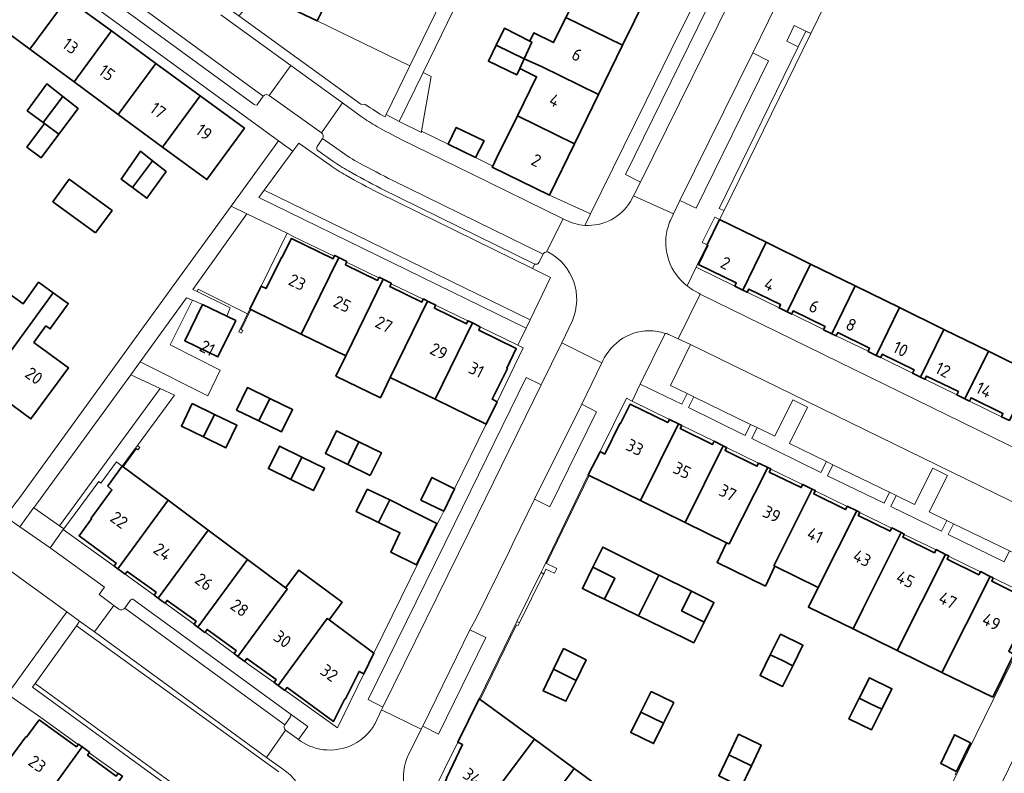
# Model space of a CAD drawing. Extents: x 150256 to 156914, y 461459 to 469481.
# Tile 410 of 656: x 155825 to 155932, y 463915 to 463998. Entities that reach past the tile are written whole.
import ezdxf
from ezdxf.enums import TextEntityAlignment as Align

# ---------------------------------------------------------------- set-up
doc = ezdxf.new("R2010")
doc.units = 0
doc.header["$LTSCALE"] = 0.75
for name, color, linetype, lineweight in [('B-RO-GR-BEPLANTING_CULTUUR_HEESTERS-GV', 251, 'CONTINUOUS', 18), ('B-RO-GR-GROENVOORZIENING-GV', 251, 'CONTINUOUS', 18), ('B-RO-GR-HAAG-GV', 251, 'CONTINUOUS', 13), ('B-RO-IE-TERREINAFSCHEIDING_KUNSTMATIG_HEKWERK-G', 251, 'IE-TERREINAFSCHEIDING-KUNSTMATIG', 18), ('B-RO-IE-TERREINAFSCHEIDING_KUNSTMATIG_MUUR-G', 251, 'IE-TERREINAFSCHEIDING-KUNSTMATIG-DICHT', 18), ('B-RO-OG-BEBOUWING-GV', 6, 'CONTINUOUS', 35), ('B-RO-OG-BEBOUWING-T18', 1, 'CONTINUOUS', 18), ('B-RO-OG-TERREIN_CULTUURSCHEIDING-GV', 251, 'CONTINUOUS', 18), ('B-RO-VH-VERHARDING_ASFALT-GV', 251, 'CONTINUOUS', 18), ('B-RO-VH-VERHARDING_BETONSTRAATSTEEN-GV', 251, 'CONTINUOUS', 18), ('B-RO-VH-VERHARDING_TEGEL-GV', 251, 'CONTINUOUS', 18)]:
    doc.layers.add(name, color=color, linetype=linetype, lineweight=lineweight)
doc.styles.add('NLCS-ISO-M200-T18', font='NLCS-ISO.ttf', dxfattribs={"height": 360})
doc.linetypes.add('IE-TERREINAFSCHEIDING-KUNSTMATIG', pattern='A,4,[82,NLCS.SHX,S=0.75,R=90,X=0,Y=0],4,-2', length=10)
doc.linetypes.add('IE-TERREINAFSCHEIDING-KUNSTMATIG-DICHT', pattern='A,8,-1,[82,NLCS.SHX,S=0.75,R=90,X=0,Y=0],-1', length=10)

msp = doc.modelspace()

# ---------------------------------------------------------------- linework, layer by layer
at = {"layer": 'B-RO-GR-BEPLANTING_CULTUUR_HEESTERS-GV'}
for points in [[(155867.149, 463992.594), (155857.017, 463997.512), (155850.753, 464000.539), (155848.483, 463998.054), (155861.775, 463988.42), (155862.278, 463988.402)], [(155864.441, 463987.026), (155864.572, 463987.296), (155867.149, 463992.594)]]:
    msp.add_lwpolyline(points, dxfattribs=at)
msp.add_lwpolyline([(155862.278, 463988.402, 0.0222887), (155864.441, 463987.026)], format="xyb", dxfattribs=at)
at = {"layer": 'B-RO-GR-GROENVOORZIENING-GV'}
for points in [[(155879.81, 463963.983), (155880.25, 463964.881), (155851.249, 463979.055), (155850.65, 463978.235)], [(155850.928, 463968.564), (155853.742, 463974.326), (155849.365, 463976.451), (155843.456, 463968.204), (155843.924, 463967.974), (155844.061, 463968.246), (155849.439, 463965.53), (155849.692, 463966.05), (155850.818, 463968.341)], [(155845.085, 463956.604), (155846.448, 463959.396), (155840.985, 463962.155), (155843.441, 463967.019), (155842.778, 463967.301), (155837.726, 463960.294)], [(155836.719, 463958.891), (155826.132, 463944.378), (155828.92, 463942.414), (155839.89, 463957.401)], [(155839.89, 463957.401), (155828.92, 463942.414), (155829.397, 463942.078), (155833.203, 463947.241), (155833.445, 463947.063), (155835.153, 463949.38), (155835.177, 463949.361), (155835.771, 463948.917), (155837.193, 463950.851), (155837.201, 463950.862), (155837.415, 463951.148), (155841.454, 463956.666)], [(155904.31, 463953.474), (155898.128, 463956.486), (155897.545, 463955.302), (155903.713, 463952.271)], [(155912.575, 463949.423), (155908.556, 463951.392), (155910.506, 463955.365), (155908.899, 463956.163), (155906.954, 463952.191), (155905.042, 463953.126), (155904.454, 463951.913), (155911.969, 463948.217)], [(155919.459, 463946.054), (155913.285, 463949.073), (155912.713, 463947.864), (155918.867, 463944.88)], [(155920.176, 463945.7), (155919.591, 463944.505), (155925.116, 463941.811), (155925.717, 463942.993), (155923.804, 463943.917), (155925.771, 463947.898), (155924.179, 463948.681), (155922.196, 463944.732)], [(155829.397, 463942.078), (155828.92, 463942.414), (155826.132, 463944.378), (155826.127, 463944.381), (155824.6, 463942.289), (155827.902, 463940.009), (155829.336, 463941.995)], [(155926.449, 463942.633), (155925.86, 463941.458), (155931.979, 463938.456), (155932.562, 463939.653)], [(155850.399, 463907.614), (155826.423, 463925.087), (155826.279, 463925.192), (155825.989, 463924.785), (155850.138, 463907.185)]]:
    msp.add_lwpolyline(points, close=True, dxfattribs=at)
for points in [[(155895.002, 463963.406), (155892.277, 463957.858), (155896.798, 463955.66), (155897.388, 463956.841), (155895.588, 463957.723), (155897.77, 463962.194), (155896.42, 463962.801), (155895.454, 463963.236)], [(155854.126, 463921.53), (155853.51, 463920.681)], [(155853.557, 463920.104), (155854.976, 463919.07), (155856.02, 463920.484), (155854.092, 463921.888)]]:
    msp.add_lwpolyline(points, dxfattribs=at)
for points in [[(155895.454, 463963.236, 0.0746473), (155895.002, 463963.406)], [(155854.092, 463921.888, -0.3519641), (155854.126, 463921.53)], [(155853.51, 463920.681, 0.3759888), (155853.557, 463920.104)]]:
    msp.add_lwpolyline(points, format="xyb", dxfattribs=at)
at = {"layer": 'B-RO-GR-HAAG-GV'}
for points in [[(155851.249, 463979.055), (155850.65, 463978.235), (155879.81, 463963.983), (155880.25, 463964.881)], [(155850.928, 463968.564), (155853.742, 463974.326), (155849.365, 463976.451), (155843.456, 463968.204), (155843.924, 463967.974), (155844.061, 463968.246), (155849.439, 463965.53), (155849.692, 463966.05), (155850.818, 463968.341)], [(155843.441, 463967.019), (155842.778, 463967.301), (155837.726, 463960.294), (155845.085, 463956.604), (155846.448, 463959.396), (155840.985, 463962.155)], [(155836.719, 463958.891), (155826.132, 463944.378), (155828.92, 463942.414), (155839.89, 463957.401)], [(155839.89, 463957.401), (155828.92, 463942.414), (155829.397, 463942.078), (155833.203, 463947.241), (155833.445, 463947.063), (155835.153, 463949.38), (155835.177, 463949.361), (155835.771, 463948.917), (155837.193, 463950.851), (155837.201, 463950.862), (155837.415, 463951.148), (155841.454, 463956.666)], [(155898.128, 463956.486), (155897.545, 463955.302), (155903.713, 463952.271), (155904.31, 463953.474)], [(155905.042, 463953.126), (155904.454, 463951.913), (155911.969, 463948.217), (155912.575, 463949.423), (155908.556, 463951.392), (155910.506, 463955.365), (155908.899, 463956.163), (155906.954, 463952.191)], [(155919.459, 463946.054), (155913.285, 463949.073), (155912.713, 463947.864), (155918.867, 463944.88)], [(155920.176, 463945.7), (155919.591, 463944.505), (155925.116, 463941.811), (155925.717, 463942.993), (155923.804, 463943.917), (155925.771, 463947.898), (155924.179, 463948.681), (155922.196, 463944.732)], [(155932.562, 463939.653), (155926.449, 463942.633), (155925.86, 463941.458), (155931.979, 463938.456)], [(155826.279, 463925.192), (155825.989, 463924.785), (155850.138, 463907.185), (155850.399, 463907.614), (155826.423, 463925.087)]]:
    msp.add_lwpolyline(points, close=True, dxfattribs=at)
for points in [[(155895.002, 463963.406), (155892.277, 463957.858), (155896.798, 463955.66), (155897.388, 463956.841), (155895.588, 463957.723), (155897.77, 463962.194), (155896.42, 463962.801)], [(155896.42, 463962.801), (155895.454, 463963.236)]]:
    msp.add_lwpolyline(points, dxfattribs=at)
msp.add_lwpolyline([(155895.454, 463963.236, 0.0746473), (155895.002, 463963.406)], format="xyb", dxfattribs=at)
at = {"layer": 'B-RO-IE-TERREINAFSCHEIDING_KUNSTMATIG_HEKWERK-G'}
for points in [[(155881.718, 463937.12), (155879.087, 463931.805)], [(155852.831, 463915.538), (155830.765, 463931.489)]]:
    msp.add_lwpolyline(points, dxfattribs=at)
at = {"layer": 'B-RO-IE-TERREINAFSCHEIDING_KUNSTMATIG_MUUR-G'}
for points in [[(155910.842, 463996.158), (155910.334, 463996.388)], [(155909.505, 463994.696), (155900.87, 463977.053)], [(155868.576, 463991.886), (155869.475, 463991.449), (155868.422, 463985.47)], [(155901.409, 463976.807), (155900.87, 463977.053)], [(155901.409, 463976.807), (155900.933, 463975.853)], [(155900.933, 463975.853), (155900.409, 463976.084), (155899.038, 463973.312), (155899.571, 463973.064)], [(155849.692, 463966.05), (155848.49, 463963.576), (155848.778, 463963.436), (155848.918, 463963.724), (155848.729, 463963.816), (155849.803, 463965.996)], [(155872.024, 463946.449), (155875.475, 463953.487)], [(155835.86, 463948.852), (155837.312, 463950.827), (155837.481, 463950.703), (155837.671, 463950.96), (155837.415, 463951.148)], [(155837.415, 463951.148), (155837.413, 463951.15), (155837.201, 463950.862)], [(155837.193, 463950.851), (155835.771, 463948.917)], [(155837.201, 463950.862), (155837.193, 463950.851)], [(155886.598, 463947.95), (155881.708, 463937.86)], [(155882.03, 463938.282), (155886.697, 463947.902)], [(155863.22, 463928.493), (155870.161, 463942.663)], [(155883.17, 463937.745), (155882.03, 463938.282)], [(155881.708, 463937.86), (155881.453, 463937.334)], [(155881.453, 463937.334), (155881.718, 463937.12)], [(155881.718, 463937.12), (155881.775, 463937.247)], [(155881.775, 463937.247), (155881.966, 463937.674)], [(155881.966, 463937.674), (155882.932, 463937.219)], [(155882.932, 463937.219), (155883.17, 463937.745)], [(155878.802, 463931.942), (155874.712, 463923.52)], [(155879.087, 463931.805), (155878.957, 463931.512), (155878.765, 463931.597), (155874.801, 463923.455)], [(155879.087, 463931.805), (155878.802, 463931.942)], [(155928.307, 463918.704), (155926.784, 463915.578)], [(155926.784, 463915.578), (155926.612, 463915.225)]]:
    msp.add_lwpolyline(points, dxfattribs=at)
at = {"layer": 'B-RO-OG-BEBOUWING-GV'}
for points in [[(155857.452, 463998.412), (155859.654, 464003.037), (155853.436, 464006.068), (155850.753, 464000.539), (155857.017, 463997.512)], [(155881.735, 464005.627), (155880.876, 464003.882), (155883.929, 464002.379), (155884.238, 464003.006), (155886.197, 464002.041), (155885.193, 464000), (155884.156, 463997.893), (155890.344, 463994.848), (155892.968, 464000.218)], [(155817.549, 463993.475), (155817.952, 463993.187), (155819.193, 463992.298), (155822.396, 463996.834), (155825.676, 463994.418), (155829.748, 463999.963), (155824.907, 464003.508), (155822.33, 464000), (155820.839, 463997.979), (155819.597, 463996.306), (155819.491, 463996.16)], [(155825.676, 463994.418), (155830.505, 463990.859), (155834.588, 463996.419), (155829.748, 463999.963)], [(155880.22, 463995.307), (155880.436, 463995.196), (155879.613, 463993.385), (155881.517, 463992.53), (155887.72, 463989.477), (155890.344, 463994.848), (155884.156, 463997.893), (155882.801, 463995.139), (155880.657, 463996.194)], [(155830.505, 463990.859), (155835.336, 463987.3), (155839.428, 463992.874), (155834.588, 463996.419)], [(155876.56, 463994.862), (155879.613, 463993.385), (155880.436, 463995.196), (155880.22, 463995.307), (155877.474, 463996.714)], [(155879.613, 463993.385), (155876.56, 463994.862), (155875.701, 463993.122), (155878.808, 463991.614), (155879.129, 463992.321)], [(155835.336, 463987.3), (155840.167, 463983.742), (155844.269, 463989.328), (155839.428, 463992.874)], [(155879.129, 463992.321), (155880.969, 463991.416), (155878.878, 463987.167), (155885.097, 463984.107), (155887.72, 463989.477), (155881.517, 463992.53), (155879.613, 463993.385)], [(155829.287, 463989.256), (155827.543, 463990.628), (155825.403, 463987.707), (155827.14, 463986.43)], [(155829.287, 463989.256), (155827.14, 463986.43), (155827.3, 463986.312), (155828.861, 463985.165), (155830.942, 463987.955)], [(155844.269, 463989.328), (155840.167, 463983.742), (155844.194, 463980.776), (155845.002, 463980.186), (155849.094, 463985.794)], [(155882.361, 463978.507), (155885.097, 463984.107), (155878.878, 463987.167), (155876.559, 463982.446), (155876.179, 463981.667), (155876.121, 463981.547)], [(155827.3, 463986.312), (155825.366, 463983.719), (155826.919, 463982.561), (155828.861, 463985.165)], [(155874.302, 463982.587), (155875.235, 463984.429), (155872.205, 463985.888), (155871.319, 463984.05)], [(155836.888, 463979.32), (155839.064, 463982.254), (155837.762, 463983.302), (155835.658, 463980.234)], [(155839.064, 463982.254), (155836.888, 463979.32), (155838.457, 463978.154), (155840.547, 463981.061)], [(155832.865, 463974.367), (155834.652, 463976.806), (155829.989, 463980.222), (155828.202, 463977.782)], [(155899.571, 463973.064), (155899.649, 463973.022), (155898.617, 463970.921), (155902.747, 463968.919), (155902.576, 463968.572), (155902.571, 463968.562), (155903.445, 463968.132), (155906.014, 463973.357), (155900.933, 463975.853)], [(155849.692, 463966.05), (155849.803, 463965.996), (155850.232, 463965.784), (155855.289, 463963.32), (155859.378, 463971.691), (155858.94, 463971.91), (155858.899, 463971.827), (155858.759, 463971.546), (155854.222, 463973.75), (155853.19, 463971.675), (155853.127, 463971.693), (155851.463, 463968.301), (155850.928, 463968.564), (155850.818, 463968.341)], [(155903.948, 463967.9), (155904.116, 463968.244), (155907.587, 463966.543), (155907.425, 463966.197), (155907.419, 463966.184), (155908.3, 463965.752), (155910.861, 463970.976), (155906.014, 463973.357), (155903.445, 463968.132), (155903.942, 463967.888)], [(155863.768, 463969.467), (155863.628, 463969.187), (155860.113, 463970.895), (155860.234, 463971.18), (155860.264, 463971.249), (155859.378, 463971.691), (155855.289, 463963.32), (155860.153, 463960.951), (155864.235, 463969.308), (155863.798, 463969.527)], [(155913.165, 463963.371), (155915.707, 463968.595), (155910.861, 463970.976), (155908.3, 463965.752), (155908.792, 463965.511), (155908.798, 463965.524), (155908.962, 463965.866), (155912.433, 463964.171), (155912.27, 463963.823), (155912.264, 463963.81)], [(155864.998, 463958.591), (155869.075, 463966.934), (155868.622, 463967.159), (155868.605, 463967.124), (155868.451, 463966.814), (155864.942, 463968.532), (155865.087, 463968.828), (155865.108, 463968.871), (155864.235, 463969.308), (155860.153, 463960.951), (155859.077, 463958.742), (155863.922, 463956.382)], [(155820.231, 463966.744), (155816.139, 463961.142), (155820.842, 463957.698), (155828.249, 463967.814), (155826.613, 463968.993), (155824.956, 463966.628), (155821.804, 463968.898)], [(155918.024, 463960.995), (155920.554, 463966.213), (155915.707, 463968.595), (155913.165, 463963.371), (155913.641, 463963.14), (155913.646, 463963.149), (155913.816, 463963.496), (155917.284, 463961.795), (155917.123, 463961.446), (155917.118, 463961.434)], [(155826.267, 463962.316), (155826.13, 463962.417), (155827.436, 463964.228), (155827.907, 463963.889), (155827.958, 463963.96), (155829.768, 463966.471), (155829.886, 463966.634), (155828.249, 463967.814), (155820.842, 463957.698), (155825.805, 463954.064), (155829.902, 463959.649)], [(155847.177, 463965.277), (155844.525, 463966.572), (155842.586, 463962.601), (155846.21, 463960.831), (155848.15, 463964.802)], [(155864.998, 463958.591), (155869.889, 463956.208), (155873.961, 463964.544), (155873.487, 463964.781), (155873.478, 463964.763), (155873.315, 463964.437), (155869.818, 463966.141), (155869.955, 463966.47), (155869.965, 463966.493), (155869.075, 463966.934)], [(155918.511, 463960.766), (155918.67, 463961.12), (155922.138, 463959.423), (155921.973, 463959.07), (155921.969, 463959.062), (155922.851, 463958.63), (155925.4, 463963.833), (155920.554, 463966.213), (155918.024, 463960.995), (155918.508, 463960.76)], [(155876.651, 463955.917), (155876.124, 463956.217), (155877.776, 463959.578), (155877.71, 463959.623), (155878.747, 463961.737), (155874.661, 463963.771), (155874.812, 463964.117), (155873.961, 463964.544), (155869.889, 463956.208), (155875.475, 463953.487)], [(155926.82, 463956.695), (155926.817, 463956.688), (155927.694, 463956.257), (155930.247, 463961.451), (155925.4, 463963.833), (155922.851, 463958.63), (155923.328, 463958.396), (155923.332, 463958.404), (155923.513, 463958.749), (155926.985, 463957.05)], [(155932.549, 463953.883), (155935.093, 463959.071), (155930.247, 463961.451), (155927.694, 463956.257), (155928.192, 463956.012), (155928.196, 463956.021), (155928.363, 463956.37), (155931.837, 463954.673), (155931.673, 463954.313)], [(155851.864, 463956.309), (155849.429, 463957.491), (155848.232, 463955.026), (155850.661, 463953.847)], [(155851.864, 463956.309), (155850.661, 463953.847), (155853.133, 463952.647), (155854.341, 463955.106)], [(155843.379, 463955.762), (155842.218, 463953.291), (155844.634, 463952.11), (155845.832, 463954.563)], [(155887.905, 463950.499), (155887.898, 463950.485), (155886.598, 463947.95), (155886.697, 463947.902), (155892.292, 463945.161), (155896.457, 463953.528), (155895.458, 463954.013), (155895.266, 463953.664), (155891.164, 463955.67), (155890.126, 463953.559), (155890.061, 463953.581), (155888.4, 463950.229)], [(155845.832, 463954.563), (155844.634, 463952.11), (155847.078, 463950.915), (155848.277, 463953.368)], [(155900.322, 463951.63), (155900.154, 463951.287), (155896.634, 463953.02), (155896.797, 463953.357), (155896.8, 463953.362), (155896.457, 463953.528), (155892.292, 463945.161), (155897.159, 463942.777), (155901.323, 463951.139)], [(155860.365, 463949.106), (155861.568, 463951.569), (155859.121, 463952.759), (155857.922, 463950.295)], [(155854.159, 463947.445), (155855.354, 463949.9), (155852.917, 463951.094), (155851.716, 463948.643)], [(155862.826, 463947.909), (155864.03, 463950.371), (155861.568, 463951.569), (155860.365, 463949.106)], [(155905.169, 463949.253), (155905.005, 463948.91), (155901.519, 463950.62), (155901.686, 463950.961), (155901.323, 463951.139), (155897.159, 463942.777), (155901.687, 463940.559), (155901.975, 463940.418), (155906.177, 463948.772), (155905.284, 463949.198)], [(155855.354, 463949.9), (155854.159, 463947.445), (155856.616, 463946.241), (155857.817, 463948.693)], [(155840.781, 463945.182), (155835.86, 463948.852), (155835.771, 463948.917), (155834.244, 463946.815), (155834.187, 463946.737), (155834.633, 463946.336), (155832.37, 463943.229), (155832.409, 463943.159), (155831.056, 463941.292), (155835.094, 463938.326), (155834.875, 463938.01), (155835.301, 463937.697)], [(155909.986, 463946.894), (155909.828, 463946.57), (155906.348, 463948.269), (155906.506, 463948.599), (155906.512, 463948.612), (155906.177, 463948.772), (155901.975, 463940.418), (155901.687, 463940.559), (155900.659, 463938.408), (155905.934, 463935.826), (155906.97, 463937.989), (155906.854, 463938.046), (155911.031, 463946.407), (155909.995, 463946.912)], [(155870.83, 463944.005), (155872.024, 463946.449), (155869.53, 463947.67), (155868.338, 463945.214)], [(155862.497, 463946.413), (155861.301, 463943.959), (155863.737, 463942.767), (155864.941, 463945.217)], [(155911.031, 463946.407), (155906.854, 463938.046), (155906.97, 463937.989), (155911.678, 463935.683), (155915.896, 463944.018), (155914.847, 463944.538), (155914.837, 463944.517), (155914.678, 463944.197), (155911.203, 463945.899), (155911.36, 463946.221), (155911.37, 463946.241)], [(155839.69, 463934.497), (155845.134, 463941.935), (155840.781, 463945.182), (155835.301, 463937.697), (155836.088, 463937.119), (155836.313, 463937.425), (155839.46, 463935.151), (155839.239, 463934.832)], [(155864.941, 463945.217), (155863.737, 463942.767), (155866.05, 463941.636), (155865.058, 463939.516), (155867.868, 463938.137), (155870.085, 463942.65), (155867.378, 463943.988)], [(155916.209, 463943.845), (155916.216, 463943.86), (155915.896, 463944.018), (155911.678, 463935.683), (155910.622, 463933.527), (155915.491, 463931.142), (155916.561, 463933.29), (155920.731, 463941.66), (155919.7, 463942.163), (155919.689, 463942.14), (155919.533, 463941.821), (155916.047, 463943.519)], [(155844.028, 463931.332), (155849.439, 463938.725), (155845.134, 463941.935), (155839.69, 463934.497), (155840.03, 463934.244), (155840.435, 463933.943), (155840.44, 463933.95), (155840.662, 463934.248), (155843.818, 463931.973), (155843.607, 463931.673), (155843.593, 463931.653)], [(155920.282, 463928.795), (155925.58, 463939.282), (155924.548, 463939.797), (155924.533, 463939.766), (155924.378, 463939.457), (155920.91, 463941.149), (155921.065, 463941.466), (155921.077, 463941.491), (155920.731, 463941.66), (155916.561, 463933.29), (155915.491, 463931.142)], [(155892.072, 463932.576), (155894.294, 463937.029), (155889.555, 463939.384), (155888.175, 463940.069), (155887.095, 463937.87), (155889.493, 463936.675), (155888.376, 463934.377)], [(155929.379, 463937.391), (155929.204, 463937.039), (155925.746, 463938.774), (155925.906, 463939.093), (155925.916, 463939.114), (155925.58, 463939.282), (155920.282, 463928.795), (155925.178, 463926.396), (155930.428, 463936.879), (155929.382, 463937.397)], [(155844.796, 463930.782), (155845.02, 463931.085), (155848.194, 463928.777), (155847.965, 463928.468), (155848.392, 463928.151), (155853.768, 463935.496), (155853.587, 463935.631), (155849.439, 463938.725), (155844.028, 463931.332), (155844.788, 463930.771)], [(155853.587, 463935.631), (155853.768, 463935.496), (155848.392, 463928.151), (155849.133, 463927.601), (155849.362, 463927.91), (155852.545, 463925.611), (155852.331, 463925.293), (155852.326, 463925.286), (155852.762, 463924.964), (155858.118, 463932.28), (155858.322, 463932.129), (155859.747, 463934.048), (155855.017, 463937.559)], [(155887.095, 463937.87), (155885.958, 463935.556), (155887.355, 463934.875), (155888.376, 463934.377), (155889.493, 463936.675)], [(155899.228, 463931.878), (155896.781, 463933.101), (155897.847, 463935.263), (155894.41, 463936.971), (155894.294, 463937.029), (155892.072, 463932.576), (155892.228, 463932.5), (155897.082, 463930.134), (155898.106, 463929.635)], [(155930.726, 463923.678), (155931.78, 463925.834), (155932.488, 463927.281), (155933.024, 463928.378), (155932.492, 463928.663), (155934.125, 463932.014), (155934.08, 463932.089), (155935.086, 463934.15), (155930.606, 463936.37), (155930.751, 463936.719), (155930.692, 463936.748), (155930.428, 463936.879), (155925.178, 463926.396)], [(155897.847, 463935.263), (155896.781, 463933.101), (155899.228, 463931.878), (155900.309, 463934.04), (155899.246, 463934.568)], [(155853.51, 463924.451), (155853.753, 463924.739), (155858.822, 463921.045), (155860.047, 463923.512), (155860.123, 463923.506), (155861.601, 463926.502), (155862.129, 463926.251), (155863.22, 463928.493), (155858.322, 463932.129), (155858.118, 463932.28), (155852.762, 463924.964), (155853.49, 463924.427)], [(155906.454, 463928.325), (155907.698, 463927.719), (155908.911, 463927.129), (155910.023, 463929.368), (155907.557, 463930.569)], [(155882.817, 463926.747), (155885.268, 463925.53), (155886.372, 463927.773), (155883.912, 463928.995)], [(155908.911, 463927.129), (155907.698, 463927.719), (155906.454, 463928.325), (155905.342, 463926.061), (155907.792, 463924.876)], [(155885.268, 463925.53), (155882.817, 463926.747), (155881.664, 463924.378), (155884.159, 463923.275)], [(155918.61, 463922.381), (155919.722, 463924.62), (155917.267, 463925.808), (155916.155, 463923.569), (155917.393, 463922.97)], [(155894.824, 463920.869), (155895.932, 463923.11), (155893.471, 463924.306), (155892.348, 463922.072)], [(155874.712, 463923.52), (155872.366, 463918.8), (155872.885, 463918.522), (155871.123, 463914.864), (155871.159, 463914.833), (155870.16, 463912.797), (155873.107, 463910.629), (155872.895, 463910.298), (155872.901, 463910.293), (155873.674, 463909.718), (155880.724, 463919.104), (155874.801, 463923.455)], [(155918.61, 463922.381), (155917.393, 463922.97), (155916.155, 463923.569), (155915.036, 463921.316), (155917.491, 463920.128)], [(155892.348, 463922.072), (155891.227, 463919.842), (155893.719, 463918.632), (155894.824, 463920.869)], [(155830.953, 463918.513), (155830.761, 463918.266), (155826.705, 463921.203), (155825.315, 463919.339), (155825.262, 463919.379), (155823.025, 463916.327), (155822.574, 463916.693), (155820.894, 463914.403), (155825.926, 463910.726), (155831.409, 463918.269), (155830.997, 463918.57)], [(155880.724, 463919.104), (155873.674, 463909.718), (155874.102, 463909.4), (155874.111, 463909.412), (155874.335, 463909.713), (155877.483, 463907.423), (155877.26, 463907.117), (155877.253, 463907.108), (155878.037, 463906.536), (155885.06, 463915.918)], [(155904.394, 463916.192), (155905.468, 463918.449), (155903.003, 463919.644), (155901.918, 463917.391)], [(155926.784, 463915.578), (155928.307, 463918.704), (155926.545, 463919.596), (155925.049, 463916.448)], [(155825.926, 463910.726), (155830.31, 463907.522), (155835.793, 463915.066), (155835.358, 463915.38), (155835.334, 463915.349), (155835.119, 463915.072), (155831.98, 463917.371), (155832.172, 463917.633), (155832.209, 463917.684), (155831.409, 463918.269)], [(155901.918, 463917.391), (155900.826, 463915.122), (155903.294, 463913.88), (155904.394, 463916.192)], [(155885.06, 463915.918), (155878.037, 463906.536), (155878.481, 463906.212), (155878.488, 463906.222), (155878.711, 463906.527), (155881.841, 463904.25), (155881.616, 463903.942), (155881.611, 463903.935), (155882.401, 463903.358), (155888.022, 463910.852), (155888.13, 463910.774), (155889.489, 463912.665)]]:
    msp.add_lwpolyline(points, close=True, dxfattribs=at)
at = {"layer": 'B-RO-OG-TERREIN_CULTUURSCHEIDING-GV'}
for points in [[(155858.433, 463981.764), (155855.011, 463984.175), (155854.377, 463983.312), (155851.249, 463979.055)], [(155851.249, 463979.055), (155880.25, 463964.881), (155882.487, 463969.518), (155880.526, 463970.481), (155863.721, 463978.741)], [(155853.38, 463915.758), (155851.514, 463917.098), (155832.727, 463930.816), (155831.119, 463931.986), (155830.765, 463931.489), (155826.279, 463925.192)], [(155826.279, 463925.192), (155826.423, 463925.087), (155850.399, 463907.614), (155854.681, 463914.578)]]:
    msp.add_lwpolyline(points, dxfattribs=at)
for points in [[(155860.161, 463980.657, -0.023657), (155858.433, 463981.764)], [(155863.721, 463978.741, -0.0095155), (155860.161, 463980.657)], [(155854.681, 463914.578, 0.0680933), (155853.38, 463915.758)]]:
    msp.add_lwpolyline(points, format="xyb", dxfattribs=at)
at = {"layer": 'B-RO-VH-VERHARDING_ASFALT-GV'}
for points in [[(155896.6, 463977.893), (155904.54, 463994.044), (155906.262, 463997.528), (155909.398, 464003.87), (155913.136, 464011.542), (155916.232, 464017.87), (155921.285, 464028.115), (155919.052, 464029.177), (155916.982, 464030.162), (155902.182, 464000), (155892.315, 463979.913), (155891.52, 463978.406), (155895.889, 463976.441)], [(155868.558, 463920.519), (155873.699, 463931.035), (155874.398, 463932.341), (155878.002, 463939.677), (155878.389, 463940.464), (155880.742, 463945.316), (155885.888, 463955.661), (155888.067, 463960.192), (155883.727, 463962.389), (155881.479, 463957.783), (155873.632, 463941.819), (155864.19, 463922.616), (155864.029, 463922.31), (155868.384, 463920.184)], [(155879.087, 463931.805), (155881.718, 463937.12), (155881.453, 463937.334), (155878.802, 463931.942)]]:
    msp.add_lwpolyline(points, close=True, dxfattribs=at)
for points in [[(155891.203, 463977.804, -0.2820401), (155886.228, 463975.199)], [(155886.228, 463975.199, -0.1053631), (155884.073, 463975.814)], [(155895.277, 463974.936, -0.0351799), (155895.561, 463975.732)], [(155897.387, 463968.582, -0.2936856), (155895.215, 463974.752)], [(155882.041, 463972.301, -0.1348642), (155882.255, 463972.252)], [(155882.255, 463972.252, -0.3901408), (155884.865, 463964.813)], [(155898.185, 463968.05, -0.0404858), (155897.387, 463968.582)], [(155888.76, 463961.371, -0.3272964), (155895.002, 463963.406)], [(155895.002, 463963.406, -0.0746473), (155895.454, 463963.236)], [(155888.221, 463960.502, -0.0399108), (155888.76, 463961.371)], [(155862.961, 463920.219, -0.0968375), (155861.34, 463918.742)], [(155863.343, 463920.809, -0.0307758), (155862.961, 463920.219)], [(155858.08, 463917.929, -0.1356949), (155855.212, 463918.898)], [(155861.34, 463918.742, -0.1511588), (155858.08, 463917.929)], [(155868.344, 463910.692, -0.3348907), (155867.009, 463917.444)], [(155853.38, 463915.758, -0.0680933), (155854.681, 463914.578)]]:
    msp.add_lwpolyline(points, format="xyb", dxfattribs=at)
for points in [[(155895.561, 463975.732), (155895.889, 463976.441), (155891.52, 463978.406), (155891.203, 463977.804)], [(155884.073, 463975.814), (155883.858, 463975.919), (155882.041, 463972.301)], [(155895.215, 463974.752), (155895.277, 463974.936)], [(155895.454, 463963.236), (155896.42, 463962.801), (155898.808, 463967.702), (155898.652, 463967.778), (155898.185, 463968.05)], [(155940.91, 463947.076), (155940.802, 463947.131), (155898.808, 463967.702), (155896.42, 463962.801), (155897.77, 463962.194)], [(155884.865, 463964.813), (155883.727, 463962.389), (155888.067, 463960.192), (155888.221, 463960.502)], [(155897.77, 463962.194), (155937.367, 463942.836), (155938.622, 463942.208), (155938.827, 463942.099)], [(155867.009, 463917.444), (155867.819, 463919.076), (155868.384, 463920.184), (155864.029, 463922.31), (155863.343, 463920.809)], [(155855.212, 463918.898), (155854.976, 463919.07), (155853.557, 463920.104), (155851.514, 463917.098), (155853.38, 463915.758)]]:
    msp.add_lwpolyline(points, dxfattribs=at)
at = {"layer": 'B-RO-VH-VERHARDING_BETONSTRAATSTEEN-GV'}
for points in [[(155892.315, 463979.913), (155902.182, 464000), (155916.982, 464030.162), (155917.036, 464030.285), (155915.353, 464031.106), (155890.664, 463980.748)], [(155909.505, 463994.696), (155910.334, 463996.388), (155909.069, 463997.019), (155908.245, 463995.296)], [(155904.54, 463994.044), (155896.6, 463977.893), (155898.361, 463977.07), (155906.266, 463993.16)], [(155854.162, 463992.637), (155851.792, 463989.383), (155857.489, 463985.3), (155859.795, 463988.566)], [(155925.717, 463942.993), (155926.449, 463942.633), (155932.562, 463939.653), (155933.289, 463939.292), (155935.175, 463938.383), (155937.367, 463942.836), (155897.77, 463962.194), (155895.588, 463957.723), (155897.388, 463956.841), (155898.128, 463956.486), (155904.31, 463953.474), (155905.042, 463953.126), (155906.954, 463952.191), (155908.899, 463956.163), (155910.506, 463955.365), (155908.556, 463951.392), (155912.575, 463949.423), (155913.285, 463949.073), (155919.459, 463946.054), (155920.176, 463945.7), (155922.196, 463944.732), (155924.179, 463948.681), (155925.771, 463947.898), (155923.804, 463943.917)], [(155881.479, 463957.783), (155879.826, 463958.59), (155871.993, 463942.622), (155862.574, 463923.423), (155864.19, 463922.616), (155873.632, 463941.819)], [(155885.888, 463955.661), (155880.742, 463945.316), (155882.409, 463944.484), (155887.496, 463954.825)], [(155824.559, 463936.763), (155829.717, 463933.007), (155831.119, 463931.986), (155832.727, 463930.816), (155834.842, 463933.715), (155833.252, 463934.884), (155833.846, 463935.705), (155827.902, 463940.009), (155824.6, 463942.289), (155823.023, 463943.377), (155821.508, 463944.486), (155819.411, 463941.641), (155821.047, 463940.481), (155820.504, 463939.741)], [(155912.747, 463886.598), (155917.096, 463884.467), (155939.26, 463929.795), (155934.9, 463931.917), (155932.623, 463927.195), (155914.142, 463889.505)], [(155873.699, 463931.035), (155868.558, 463920.519), (155870.246, 463919.641), (155875.442, 463930.211)]]:
    msp.add_lwpolyline(points, close=True, dxfattribs=at)
for points in [[(155851.156, 463989.284), (155802.165, 464025.081), (155801.556, 464024.26)], [(155802.165, 464025.081), (155851.156, 463989.284)], [(155801.618, 464023.833), (155850.145, 463988.403)], [(155851.792, 463989.383), (155854.162, 463992.637), (155846.515, 463998.186)], [(155850.557, 463988.449), (155851.156, 463989.284)], [(155859.795, 463988.566), (155857.489, 463985.3)], [(155861.836, 463987.079), (155859.795, 463988.566)], [(155857.597, 463984.669), (155857.029, 463983.795)], [(155857.597, 463984.669), (155859.534, 463983.319)], [(155859.534, 463983.319), (155857.597, 463984.669)], [(155882.041, 463972.301), (155883.858, 463975.919), (155873.794, 463980.856), (155866.186, 463984.586)], [(155857.108, 463983.37), (155858.751, 463982.213)], [(155865.282, 463980.094), (155881.677, 463972.034)], [(155881.223, 463971.143), (155881.677, 463972.034), (155865.282, 463980.094)], [(155863.968, 463979.232), (155880.77, 463970.976)], [(155836.625, 463934.242), (155836.032, 463933.416), (155853.51, 463920.681), (155854.126, 463921.53)], [(155854.092, 463921.888), (155837.039, 463934.31)], [(155835.389, 463933.313), (155834.842, 463933.715), (155832.727, 463930.816), (155851.514, 463917.098), (155853.557, 463920.104)], [(155853.51, 463920.681), (155836.032, 463933.416)]]:
    msp.add_lwpolyline(points, dxfattribs=at)
for points in [[(155851.156, 463989.284, -0.4132984), (155851.792, 463989.383)], [(155850.145, 463988.403, 0.4512523), (155850.557, 463988.449)], [(155863.541, 463986.003, -0.023396), (155861.836, 463987.079)], [(155857.489, 463985.3, -0.4121761), (155857.597, 463984.669)], [(155866.186, 463984.586, -0.011782), (155863.541, 463986.003)], [(155857.029, 463983.795, 0.4310059), (155857.108, 463983.37)], [(155859.534, 463983.319, 0.0276554), (155861.654, 463981.981)], [(155861.654, 463981.981, -0.0276554), (155859.534, 463983.319)], [(155858.751, 463982.213, 0.0238795), (155860.433, 463981.135)], [(155860.433, 463981.135, 0.0092449), (155863.968, 463979.232)], [(155861.654, 463981.981, 0.003723), (155865.282, 463980.094)], [(155865.282, 463980.094, -0.003723), (155861.654, 463981.981)], [(155881.677, 463972.034, -0.2995117), (155882.041, 463972.301)], [(155880.77, 463970.976, 0.4036417), (155881.223, 463971.143)], [(155837.039, 463934.31, 0.5219413), (155836.625, 463934.242)], [(155836.032, 463933.416, -0.3900657), (155835.389, 463933.313)], [(155854.126, 463921.53, 0.3519641), (155854.092, 463921.888)], [(155853.557, 463920.104, -0.3759888), (155853.51, 463920.681)]]:
    msp.add_lwpolyline(points, format="xyb", dxfattribs=at)
at = {"layer": 'B-RO-VH-VERHARDING_TEGEL-GV'}
for points in [[(155893.088, 464045.934), (155867.149, 463992.594), (155864.572, 463987.296), (155865.98, 463986.536), (155868.576, 463991.886), (155894.501, 464045.21), (155895.842, 464047.969), (155894.448, 464048.731)], [(155910.334, 463996.388), (155909.505, 463994.696), (155900.87, 463977.053), (155901.409, 463976.807), (155901.411, 463976.806), (155910.873, 463996.143)], [(155854.355, 463974.028), (155858.899, 463971.827), (155858.94, 463971.91), (155859.378, 463971.691), (155860.264, 463971.249), (155860.234, 463971.18), (155863.768, 463969.467), (155863.798, 463969.527), (155864.235, 463969.308), (155865.108, 463968.871), (155865.087, 463968.828), (155868.605, 463967.124), (155868.622, 463967.159), (155869.075, 463966.934), (155869.965, 463966.493), (155869.955, 463966.47), (155873.478, 463964.763), (155873.487, 463964.781), (155873.961, 463964.544), (155874.812, 463964.117), (155878.903, 463962.135), (155879.81, 463963.983), (155850.65, 463978.235), (155851.249, 463979.055), (155854.377, 463983.312), (155852.811, 463984.437), (155847.632, 463977.292), (155849.365, 463976.451), (155853.742, 463974.326)], [(155836.719, 463958.891), (155837.726, 463960.294), (155842.778, 463967.301), (155843.441, 463967.019), (155844.525, 463966.572), (155847.177, 463965.277), (155847.552, 463966.187), (155843.924, 463967.974), (155843.456, 463968.204), (155849.365, 463976.451), (155847.632, 463977.292), (155841.141, 463968.336), (155840.187, 463967.02), (155824.474, 463945.341), (155824.175, 463944.936), (155823.023, 463943.377), (155824.6, 463942.289), (155826.127, 463944.381), (155826.132, 463944.378)]]:
    msp.add_lwpolyline(points, close=True, dxfattribs=at)
for points in [[(155892.315, 463979.913), (155890.664, 463980.748), (155915.353, 464031.106), (155917.036, 464030.285), (155917.909, 464032.063)], [(155922.214, 464029.983), (155921.938, 464029.476), (155921.285, 464028.115), (155916.232, 464017.87), (155913.136, 464011.542), (155909.398, 464003.87), (155906.262, 463997.528), (155904.54, 463994.044), (155906.266, 463993.16), (155898.361, 463977.07), (155896.6, 463977.893), (155895.889, 463976.441), (155895.561, 463975.732)], [(155850.145, 463988.403), (155801.618, 464023.833), (155799.814, 464025.15), (155800.876, 464026.583)], [(155798.25, 464024.117), (155799.059, 464023.535), (155799.118, 464023.615), (155800.998, 464022.212), (155801.248, 464022.03), (155852.811, 463984.437), (155854.377, 463983.312), (155855.011, 463984.175), (155858.433, 463981.764)], [(155897.387, 463968.582), (155898.386, 463970.625), (155899.571, 463973.064), (155900.933, 463975.853), (155901.411, 463976.806), (155901.409, 463976.807), (155900.87, 463977.053), (155909.505, 463994.696), (155908.245, 463995.296), (155909.069, 463997.019), (155910.334, 463996.388), (155910.873, 463996.143), (155920.094, 464014.983)], [(155846.515, 463998.186), (155854.162, 463992.637), (155859.795, 463988.566), (155861.836, 463987.079)], [(155862.278, 463988.402), (155861.775, 463988.42), (155848.483, 463998.054), (155847.307, 463998.907)], [(155897.808, 463998.775), (155897.013, 463997.131), (155896.561, 463996.196), (155892.93, 463988.776), (155886.849, 463976.444), (155886.228, 463975.199)], [(155851.156, 463989.284), (155850.557, 463988.449)], [(155857.489, 463985.3), (155851.792, 463989.383)], [(155886.228, 463975.199), (155886.849, 463976.444), (155882.361, 463978.507), (155876.121, 463981.547), (155876.179, 463981.667), (155874.302, 463982.587), (155871.319, 463984.05), (155868.422, 463985.47), (155868.396, 463985.327), (155865.98, 463986.536), (155864.572, 463987.296), (155864.441, 463987.026)], [(155857.029, 463983.795), (155857.597, 463984.669)], [(155866.186, 463984.586), (155873.794, 463980.856), (155883.858, 463975.919), (155884.073, 463975.814)], [(155858.751, 463982.213), (155857.108, 463983.37)], [(155863.721, 463978.741), (155880.526, 463970.481), (155880.77, 463970.976), (155863.968, 463979.232)], [(155891.203, 463977.804), (155891.52, 463978.406), (155892.315, 463979.913)], [(155895.277, 463974.936), (155895.215, 463974.752)], [(155881.677, 463972.034), (155881.223, 463971.143)], [(155880.77, 463970.976), (155880.526, 463970.481), (155882.487, 463969.518), (155880.25, 463964.881), (155879.81, 463963.983), (155878.903, 463962.135), (155879.516, 463961.838), (155876.651, 463955.917), (155875.475, 463953.487), (155872.024, 463946.449), (155870.83, 463944.005), (155870.504, 463943.351), (155870.161, 463942.663), (155863.22, 463928.493), (155862.129, 463926.251), (155859.256, 463920.347), (155853.51, 463924.451), (155853.49, 463924.427), (155852.762, 463924.964)], [(155932.549, 463953.883), (155931.673, 463954.313), (155928.196, 463956.021), (155928.192, 463956.012), (155927.694, 463956.257), (155926.817, 463956.688), (155926.82, 463956.695), (155923.332, 463958.404), (155923.328, 463958.396), (155922.851, 463958.63), (155921.969, 463959.062), (155921.973, 463959.07), (155918.511, 463960.766), (155918.508, 463960.76), (155918.024, 463960.995), (155917.118, 463961.434), (155917.123, 463961.446), (155913.646, 463963.149), (155913.641, 463963.14), (155913.165, 463963.371), (155912.264, 463963.81), (155912.27, 463963.823), (155908.798, 463965.524), (155908.792, 463965.511), (155908.3, 463965.752), (155907.419, 463966.184), (155907.425, 463966.197), (155903.948, 463967.9), (155903.942, 463967.888), (155903.445, 463968.132), (155902.571, 463968.562), (155902.576, 463968.572), (155898.386, 463970.625), (155897.387, 463968.582)], [(155898.185, 463968.05), (155898.652, 463967.778), (155898.808, 463967.702), (155940.802, 463947.131), (155940.91, 463947.076)], [(155863.343, 463920.809), (155864.029, 463922.31), (155864.19, 463922.616), (155862.574, 463923.423), (155871.993, 463942.622), (155879.826, 463958.59), (155881.479, 463957.783), (155883.727, 463962.389), (155884.865, 463964.813)], [(155886.598, 463947.95), (155887.898, 463950.485), (155887.905, 463950.499), (155890.756, 463956.317), (155891.372, 463956.015), (155892.277, 463957.858), (155895.002, 463963.406)], [(155888.221, 463960.502), (155888.067, 463960.192), (155885.888, 463955.661), (155887.496, 463954.825), (155882.409, 463944.484), (155880.742, 463945.316), (155878.389, 463940.464), (155878.002, 463939.677), (155874.398, 463932.341), (155873.699, 463931.035), (155875.442, 463930.211), (155870.246, 463919.641), (155868.558, 463920.519), (155868.384, 463920.184), (155867.819, 463919.076), (155867.009, 463917.444)], [(155932.562, 463939.653), (155931.979, 463938.456), (155925.86, 463941.458), (155926.449, 463942.633), (155925.717, 463942.993), (155925.116, 463941.811), (155919.591, 463944.505), (155920.176, 463945.7), (155919.459, 463946.054), (155918.867, 463944.88), (155912.713, 463947.864), (155913.285, 463949.073), (155912.575, 463949.423), (155911.969, 463948.217), (155904.454, 463951.913), (155905.042, 463953.126), (155904.31, 463953.474), (155903.713, 463952.271), (155897.545, 463955.302), (155898.128, 463956.486), (155897.388, 463956.841), (155896.798, 463955.66), (155892.277, 463957.858), (155891.372, 463956.015), (155895.458, 463954.013), (155896.457, 463953.528), (155896.8, 463953.362), (155896.797, 463953.357), (155900.322, 463951.63), (155901.323, 463951.139), (155901.686, 463950.961), (155905.169, 463949.253), (155905.284, 463949.198), (155906.177, 463948.772), (155906.512, 463948.612), (155906.506, 463948.599), (155909.986, 463946.894), (155909.995, 463946.912), (155911.031, 463946.407), (155911.37, 463946.241), (155911.36, 463946.221), (155914.837, 463944.517), (155914.847, 463944.538), (155915.896, 463944.018), (155916.216, 463943.86), (155916.209, 463943.845), (155919.689, 463942.14), (155919.7, 463942.163), (155920.731, 463941.66), (155921.077, 463941.491), (155921.065, 463941.466), (155924.533, 463939.766), (155924.548, 463939.797), (155925.58, 463939.282), (155925.916, 463939.114), (155925.906, 463939.093), (155929.379, 463937.391), (155929.382, 463937.397), (155930.428, 463936.879), (155930.692, 463936.748), (155930.751, 463936.719), (155935.119, 463934.579)], [(155868.344, 463910.692), (155868.382, 463910.664), (155869.437, 463912.818), (155872.366, 463918.8), (155874.712, 463923.52), (155878.802, 463931.942), (155881.453, 463937.334), (155881.708, 463937.86), (155886.598, 463947.95)], [(155852.762, 463924.964), (155852.326, 463925.286), (155852.331, 463925.293), (155849.618, 463927.231), (155844.796, 463930.782), (155844.788, 463930.771), (155844.028, 463931.332), (155843.593, 463931.653), (155843.607, 463931.673), (155840.44, 463933.95), (155840.435, 463933.943), (155840.03, 463934.244), (155839.69, 463934.497), (155839.239, 463934.832), (155836.088, 463937.119), (155835.301, 463937.697), (155834.875, 463938.01), (155831.548, 463940.404), (155829.336, 463941.995), (155827.902, 463940.009), (155833.846, 463935.705), (155833.252, 463934.884), (155834.842, 463933.715), (155835.389, 463933.313)], [(155836.032, 463933.416), (155836.625, 463934.242)], [(155837.039, 463934.31), (155854.092, 463921.888), (155856.02, 463920.484), (155854.976, 463919.07), (155855.212, 463918.898)], [(155850.138, 463907.185), (155825.989, 463924.785), (155826.279, 463925.192), (155830.765, 463931.489), (155831.119, 463931.986), (155829.717, 463933.007), (155823.255, 463924.011), (155824.687, 463923.001), (155826.875, 463921.459), (155830.953, 463918.513), (155830.997, 463918.57), (155831.409, 463918.269), (155832.209, 463917.684), (155832.172, 463917.633), (155835.334, 463915.349)]]:
    msp.add_lwpolyline(points, dxfattribs=at)
for points in [[(155851.792, 463989.383, 0.4132984), (155851.156, 463989.284)], [(155850.557, 463988.449, -0.4512523), (155850.145, 463988.403)], [(155864.441, 463987.026, -0.0222887), (155862.278, 463988.402)], [(155861.836, 463987.079, 0.023396), (155863.541, 463986.003)], [(155857.597, 463984.669, 0.4121761), (155857.489, 463985.3)], [(155863.541, 463986.003, 0.011782), (155866.186, 463984.586)], [(155857.108, 463983.37, -0.4310059), (155857.029, 463983.795)], [(155860.433, 463981.135, -0.0238795), (155858.751, 463982.213)], [(155858.433, 463981.764, 0.023657), (155860.161, 463980.657)], [(155863.968, 463979.232, -0.0092449), (155860.433, 463981.135)], [(155860.161, 463980.657, 0.0095155), (155863.721, 463978.741)], [(155886.228, 463975.199, 0.2820401), (155891.203, 463977.804)], [(155884.073, 463975.814, 0.1053631), (155886.228, 463975.199)], [(155895.561, 463975.732, 0.0351799), (155895.277, 463974.936)], [(155895.215, 463974.752, 0.2936856), (155897.387, 463968.582)], [(155882.041, 463972.301, 0.2995117), (155881.677, 463972.034)], [(155882.255, 463972.252, 0.1348642), (155882.041, 463972.301)], [(155884.865, 463964.813, 0.3901408), (155882.255, 463972.252)], [(155881.223, 463971.143, -0.4036417), (155880.77, 463970.976)], [(155897.387, 463968.582, 0.0404858), (155898.185, 463968.05)], [(155895.002, 463963.406, 0.3272964), (155888.76, 463961.371)], [(155888.76, 463961.371, 0.0399108), (155888.221, 463960.502)], [(155836.625, 463934.242, -0.5219413), (155837.039, 463934.31)], [(155835.389, 463933.313, 0.3900657), (155836.032, 463933.416)], [(155861.34, 463918.742, 0.0968375), (155862.961, 463920.219)], [(155862.961, 463920.219, 0.0307758), (155863.343, 463920.809)], [(155855.212, 463918.898, 0.1356949), (155858.08, 463917.929)], [(155858.08, 463917.929, 0.1511588), (155861.34, 463918.742)], [(155867.009, 463917.444, 0.3348907), (155868.344, 463910.692)]]:
    msp.add_lwpolyline(points, format="xyb", dxfattribs=at)

# ---------------------------------------------------------------- texts
at = {"layer": 'B-RO-OG-BEBOUWING-T18', "style": 'NLCS-ISO-M200-T18'}
for s, rotation, p in [('13', 323.6, (155830.122, 463994.779)), ('6', 333.8, (155885.369, 463993.816)), ('15', 323.6, (155834.096, 463991.853)), ('17', 323.6, (155839.667, 463987.751)), ('4', 333.8, (155882.914, 463988.832)), ('19', 323.6, (155844.695, 463985.374)), ('2', 333.8, (155880.938, 463982.294)), ('2', 333.8, (155901.573, 463971.082)), ('23', 334.1, (155854.858, 463968.994)), ('4', 333.8, (155906.355, 463968.733)), ('25', 334.1, (155859.767, 463966.616)), ('6', 333.8, (155911.241, 463966.333)), ('27', 333.9, (155864.316, 463964.385)), ('8', 333.8, (155915.282, 463964.347)), ('21', 333.2, (155845.058, 463961.816)), ('29', 334, (155870.305, 463961.454)), ('10', 333.8, (155920.67, 463961.7)), ('20', 323.8, (155826.14, 463958.776)), ('31', 333.5, (155874.397, 463959.434)), ('12', 333.8, (155925.302, 463959.424)), ('14', 333.8, (155929.762, 463957.233)), ('33', 333.9, (155891.682, 463950.964)), ('35', 333.8, (155896.838, 463948.461)), ('37', 333.9, (155901.814, 463946.02)), ('39', 334, (155906.623, 463943.683)), ('22', 323.7, (155835.431, 463943.041)), ('41', 333.9, (155911.345, 463941.375)), ('24', 324.1, (155840.172, 463939.572)), ('43', 334, (155916.477, 463938.86)), ('26', 324.2, (155844.681, 463936.282)), ('45', 334, (155921.206, 463936.554)), ('47', 333.4, (155925.816, 463934.264)), ('28', 324, (155848.571, 463933.448)), ('49', 333.6, (155930.581, 463931.918)), ('30', 324.1, (155853.246, 463930.039)), ('32', 323.9, (155858.346, 463926.341)), ('23', 324.1, (155826.499, 463916.414)), ('34', 323.7, (155873.926, 463914.992))]:
    msp.add_text(s, height=1.35, rotation=rotation, dxfattribs=at).set_placement(p, align=Align.MIDDLE)

doc.saveas('drawing.dxf')
